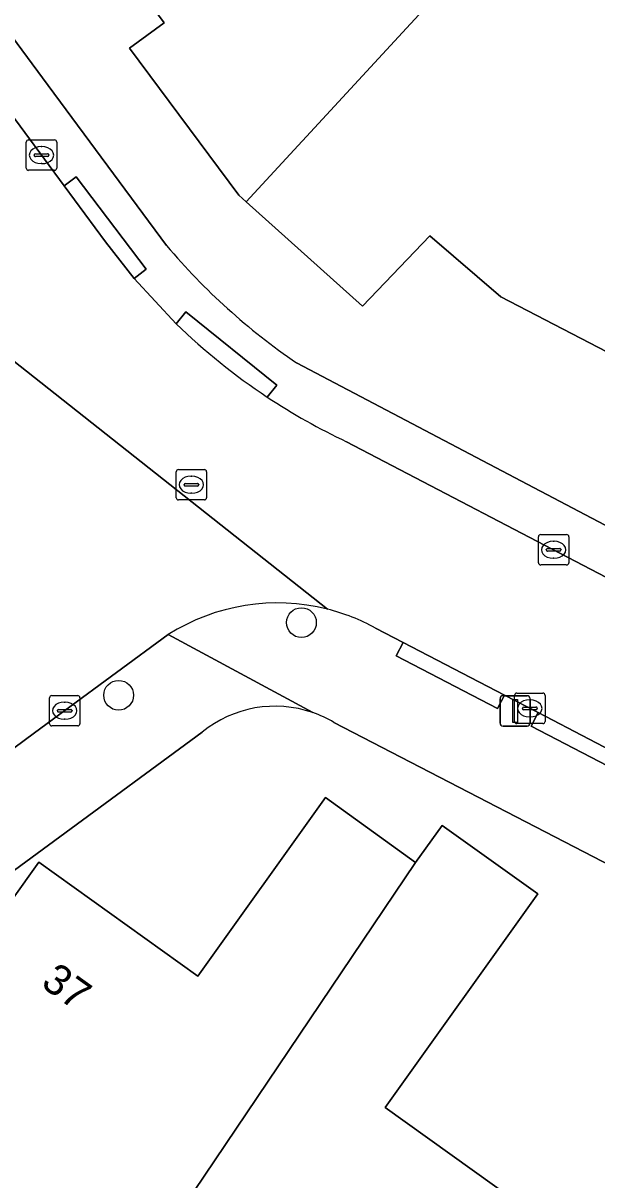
# Model space of a CAD drawing. Extents: x 157767 to 159172, y 387839 to 389425.
# Drawn here: x 158277.28 to 158296.13, y 388797.75 to 388835.72 of the extents above; entities that cross this region are included whole.
import ezdxf

# ---------------------------------------------------------------- set-up
doc = ezdxf.new("R2010")
doc.units = 0
for name, color, linetype in [('IMGEO_Boom', 7, 'Continuous'), ('IMGEO_Erf', 7, 'Continuous'), ('IMGEO_Kolk', 7, 'Continuous'), ('IMGEO_Lichtmast', 7, 'Continuous'), ('IMGEO_Pand', 7, 'Continuous'), ('IMGEO_Pand_nummerreeks', 7, 'Continuous'), ('IMGEO_Rijbaan_lokaal_open', 7, 'Continuous'), ('IMGEO_Rioolput', 7, 'Continuous'), ('IMGEO_Voetpad_open', 7, 'Continuous')]:
    doc.layers.add(name, color=color, linetype=linetype)

msp = doc.modelspace()

# ---------------------------------------------------------------- linework, layer by layer
at = {"layer": 'IMGEO_Boom'}
for centre in [(158286.424, 388816.041), (158280.418, 388813.655)]:
    msp.add_circle(centre, 0.489, dxfattribs=at)
at = {"layer": 'IMGEO_Erf'}
for points in [[(158336.583, 388868.029), (158330.688, 388860.972), (158315.168, 388873.93), (158312.265, 388876.354), (158304.422, 388882.902), (158297.761, 388888.464), (158291.64, 388893.575), (158291.561, 388893.641), (158291.482, 388893.707), (158255.376, 388866.868), (158255.05, 388864.819), (158261.746, 388855.773), (158272.039, 388841.868), (158277.918, 388833.925), (158281.995, 388828.417)], [(158286.263, 388824.572), (158313.482, 388810.269)], [(158304.53, 388803.948), (158287.49, 388812.766)], [(158283.166, 388812.446), (158273.8, 388805.576), (158275.198, 388804.553), (158277.793, 388808.177), (158283.018, 388804.436), (158287.211, 388810.294), (158290.177, 388808.17), (158291.047, 388809.385), (158294.192, 388807.133), (158289.176, 388800.127), (158294.237, 388796.504), (158299.305, 388792.875), (158304.34, 388799.908), (158307.368, 388797.74), (158310.468, 388795.52), (158305.428, 388788.481), (158310.479, 388784.865), (158315.565, 388781.223), (158320.578, 388788.226), (158323.586, 388786.073), (158326.656, 388783.875), (158321.606, 388776.822), (158326.779, 388773.075), (158332.726, 388775.772)]]:
    msp.add_lwpolyline(points, dxfattribs=at)
msp.add_lwpolyline([(158304.85, 388840.581), (158305.495, 388840.003), (158299.957, 388833.823), (158306.126, 388830.744), (158304.01, 388826.65), (158301.713, 388822.208), (158292.979, 388826.735), (158290.649, 388828.74), (158288.435, 388826.434), (158284.609, 388829.857), (158284.366, 388830.074), (158280.779, 388834.903), (158281.918, 388835.733), (158280.141, 388838.124), (158275.467, 388844.415), (158279.481, 388847.398), (158288.034, 388853.753), (158291.318, 388849.333), (158287.611, 388846.578), (158290.814, 388842.267), (158289.307, 388841.148), (158291.863, 388837.708), (158302.841, 388849.566), (158308.651, 388844.801)], close=True, dxfattribs=at)
for centre, radius, start, end in [((158298.22, 388842.135), 21.247, 220.2152, 235.754), ((158285.557, 388809.509), 3.787, 70.9091, 129.1501), ((158285.584, 388809.566), 3.725, 59.2151, 71.0045)]:
    msp.add_arc(centre, radius, start, end, dxfattribs=at)
at = {"layer": 'IMGEO_Kolk'}
for p, q in [((158277.457, 388831.89), (158278.309, 388831.89)), ((158277.382, 388830.964), (158277.382, 388831.816)), ((158277.87, 388831.67), (158277.895, 388831.67)), ((158278.383, 388831.816), (158278.383, 388830.964)), ((158277.641, 388831.384), (158277.641, 388831.396)), ((158278.079, 388831.347), (158277.681, 388831.347)), ((158277.684, 388831.433), (158278.082, 388831.433)), ((158278.125, 388831.396), (158278.125, 388831.384)), ((158278.309, 388830.89), (158277.457, 388830.89)), ((158277.893, 388831.11), (158277.868, 388831.11)), ((158294.211, 388818.007), (158294.211, 388818.859)), ((158294.286, 388818.933), (158295.138, 388818.933)), ((158294.699, 388818.713), (158294.724, 388818.713)), ((158295.212, 388818.859), (158295.212, 388818.007)), ((158294.47, 388818.427), (158294.47, 388818.439)), ((158294.908, 388818.39), (158294.51, 388818.39)), ((158294.513, 388818.476), (158294.911, 388818.476)), ((158294.954, 388818.439), (158294.954, 388818.427)), ((158295.138, 388817.933), (158294.286, 388817.933)), ((158294.722, 388818.153), (158294.697, 388818.153)), ((158293.503, 388813.726), (158294.355, 388813.726)), ((158278.144, 388812.722), (158278.144, 388813.574)), ((158278.219, 388813.648), (158279.071, 388813.648)), ((158278.632, 388813.428), (158278.657, 388813.428)), ((158279.145, 388813.574), (158279.145, 388812.722)), ((158293.428, 388812.8), (158293.428, 388813.652)), ((158293.916, 388813.506), (158293.941, 388813.506)), ((158294.429, 388813.652), (158294.429, 388812.8)), ((158278.403, 388813.142), (158278.403, 388813.154)), ((158278.841, 388813.105), (158278.443, 388813.105)), ((158278.446, 388813.191), (158278.844, 388813.191)), ((158278.887, 388813.154), (158278.887, 388813.142)), ((158293.687, 388813.22), (158293.687, 388813.232)), ((158294.125, 388813.183), (158293.727, 388813.183)), ((158293.73, 388813.269), (158294.128, 388813.269)), ((158293.939, 388812.946), (158293.914, 388812.946)), ((158294.171, 388813.232), (158294.171, 388813.22)), ((158279.071, 388812.648), (158278.219, 388812.648)), ((158278.655, 388812.868), (158278.63, 388812.868)), ((158294.355, 388812.726), (158293.503, 388812.726))]:
    msp.add_line(p, q, dxfattribs=at)
for points in [[(158277.457, 388831.89), (158278.309, 388831.89)], [(158277.382, 388830.964), (158277.382, 388831.816)], [(158278.383, 388831.816), (158278.383, 388830.964)], [(158278.309, 388830.89), (158277.457, 388830.89)], [(158294.211, 388818.007), (158294.211, 388818.859)], [(158294.286, 388818.933), (158295.138, 388818.933)], [(158295.212, 388818.859), (158295.212, 388818.007)], [(158295.138, 388817.933), (158294.286, 388817.933)], [(158293.503, 388813.726), (158294.355, 388813.726)], [(158278.144, 388812.722), (158278.144, 388813.574)], [(158278.219, 388813.648), (158279.071, 388813.648)], [(158279.145, 388813.574), (158279.145, 388812.722)], [(158293.428, 388812.8), (158293.428, 388813.652)], [(158294.429, 388813.652), (158294.429, 388812.8)], [(158279.071, 388812.648), (158278.219, 388812.648)], [(158294.355, 388812.726), (158293.503, 388812.726)]]:
    msp.add_lwpolyline(points, dxfattribs=at)
for centre, radius, start, end in [((158277.459, 388831.814), 0.0765, 91.552, 178.448), ((158277.459, 388831.814), 0.0765, 91.552, 178.448), ((158278.307, 388831.814), 0.0765, 1.552, 88.448), ((158278.307, 388831.814), 0.0765, 1.552, 88.448), ((158277.681, 388831.393), 0.0403, 85.8775, 175.7526), ((158277.678, 388831.383), 0.0366, 178.938, 274.7102), ((158278.082, 388831.39), 0.043, 264.8664, 352.4533), ((158278.086, 388831.395), 0.0386, 1.7309, 96.639), ((158277.459, 388830.966), 0.0765, 181.552, 268.448), ((158277.459, 388830.966), 0.0765, 181.552, 268.448), ((158278.307, 388830.966), 0.0765, 271.552, 358.448), ((158278.307, 388830.966), 0.0765, 271.552, 358.448), ((158294.288, 388818.857), 0.0765, 91.552, 178.448), ((158294.288, 388818.857), 0.0765, 91.552, 178.448), ((158295.136, 388818.857), 0.0765, 1.552, 88.448), ((158295.136, 388818.857), 0.0765, 1.552, 88.448), ((158294.51, 388818.436), 0.0403, 85.8775, 175.7526), ((158294.507, 388818.426), 0.0366, 178.938, 274.7102), ((158294.911, 388818.433), 0.043, 264.8664, 352.4533), ((158294.915, 388818.438), 0.0386, 1.7309, 96.639), ((158294.288, 388818.009), 0.0765, 181.552, 268.448), ((158294.288, 388818.009), 0.0765, 181.552, 268.448), ((158295.136, 388818.009), 0.0765, 271.552, 358.448), ((158295.136, 388818.009), 0.0765, 271.552, 358.448), ((158293.505, 388813.65), 0.0765, 91.552, 178.448), ((158293.505, 388813.65), 0.0765, 91.552, 178.448), ((158294.353, 388813.65), 0.0765, 1.552, 88.448), ((158294.353, 388813.65), 0.0765, 1.552, 88.448), ((158278.221, 388813.572), 0.0765, 91.552, 178.448), ((158278.221, 388813.572), 0.0765, 91.552, 178.448), ((158279.069, 388813.572), 0.0765, 1.552, 88.448), ((158279.069, 388813.572), 0.0765, 1.552, 88.448), ((158278.443, 388813.151), 0.0403, 85.8775, 175.7526), ((158278.44, 388813.141), 0.0366, 178.938, 274.7102), ((158278.844, 388813.148), 0.043, 264.8664, 352.4533), ((158278.848, 388813.153), 0.0386, 1.7309, 96.639), ((158293.727, 388813.229), 0.0403, 85.8775, 175.7526), ((158293.724, 388813.219), 0.0366, 178.938, 274.7102), ((158294.128, 388813.226), 0.043, 264.8664, 352.4533), ((158294.132, 388813.231), 0.0386, 1.7309, 96.639), ((158278.221, 388812.724), 0.0765, 181.552, 268.448), ((158278.221, 388812.724), 0.0765, 181.552, 268.448), ((158279.069, 388812.724), 0.0765, 271.552, 358.448), ((158279.069, 388812.724), 0.0765, 271.552, 358.448), ((158293.505, 388812.802), 0.0765, 181.552, 268.448), ((158293.505, 388812.802), 0.0765, 181.552, 268.448), ((158294.353, 388812.802), 0.0765, 271.552, 358.448), ((158294.353, 388812.802), 0.0765, 271.552, 358.448)]:
    msp.add_arc(centre, radius, start, end, dxfattribs=at)
for centre, major_axis, ratio, start_param, end_param in [((158277.869, 388831.39), (-0.387, 0.002), 0.722429, 4.712389, 7.853982), ((158277.894, 388831.39), (-0.39, 0.002), 0.717154, 1.570796, 4.712389), ((158294.698, 388818.433), (-0.387, 0.002), 0.722429, 4.712389, 7.853982), ((158294.723, 388818.433), (-0.39, 0.002), 0.717154, 1.570796, 4.712389), ((158278.631, 388813.148), (-0.387, 0.002), 0.722429, 4.712389, 7.853982), ((158278.656, 388813.148), (-0.39, 0.002), 0.717154, 1.570796, 4.712389), ((158293.915, 388813.226), (-0.387, 0.002), 0.722429, 4.712389, 7.853982), ((158293.94, 388813.226), (-0.39, 0.002), 0.717154, 1.570796, 4.712389)]:
    msp.add_ellipse(centre, major_axis=major_axis, ratio=ratio, start_param=start_param, end_param=end_param, dxfattribs=at)
at = {"layer": 'IMGEO_Lichtmast'}
for p, q in [((158292.95, 388812.742), (158292.95, 388813.542)), ((158292.95, 388813.542), (158292.95, 388812.742)), ((158293.05, 388813.642), (158293.84, 388813.642)), ((158293.84, 388813.642), (158293.05, 388813.642)), ((158293.94, 388813.542), (158293.94, 388812.742)), ((158293.94, 388812.742), (158293.94, 388813.542)), ((158293.84, 388812.642), (158293.05, 388812.642)), ((158293.05, 388812.642), (158293.84, 388812.642))]:
    msp.add_line(p, q, dxfattribs=at)
msp.add_lwpolyline([(158293.37, 388813.517), (158293.52, 388813.517), (158293.52, 388812.767), (158293.37, 388812.767), (158293.37, 388813.517)], dxfattribs=at)
for centre, start, end in [((158293.05, 388813.542), 90, 180), ((158293.05, 388813.542), 90, 180), ((158293.84, 388813.542), 0, 90), ((158293.84, 388813.542), 360, 90), ((158293.05, 388812.742), 180, 270), ((158293.05, 388812.742), 180, 270), ((158293.84, 388812.742), 270, 0), ((158293.84, 388812.742), 270, 0)]:
    msp.add_arc(centre, 0.1, start, end, dxfattribs=at)
at = {"layer": 'IMGEO_Pand'}
for points in [[(158284.609, 388829.857), (158291.863, 388837.708), (158289.307, 388841.148), (158290.814, 388842.267), (158287.611, 388846.578), (158291.318, 388849.333), (158288.034, 388853.753), (158279.481, 388847.398), (158275.467, 388844.415), (158280.141, 388838.124), (158281.918, 388835.733), (158280.779, 388834.903), (158284.366, 388830.074)], [(158306.126, 388830.744), (158299.957, 388833.823), (158305.495, 388840.003), (158304.85, 388840.581), (158308.651, 388844.801), (158302.841, 388849.566), (158291.863, 388837.708), (158284.609, 388829.857), (158288.435, 388826.434), (158290.649, 388828.74), (158292.979, 388826.735), (158301.713, 388822.208), (158304.01, 388826.65)], [(158270.605, 388788.993), (158270.68, 388788.541), (158274.894, 388785.524), (158290.177, 388808.17), (158287.211, 388810.294), (158283.018, 388804.436), (158277.793, 388808.177), (158275.198, 388804.553), (158273.8, 388805.576), (158269.78, 388802.852), (158272.539, 388800.839), (158276.868, 388797.74)], [(158294.237, 388796.504), (158289.176, 388800.127), (158294.192, 388807.133), (158291.047, 388809.385), (158290.177, 388808.17), (158274.894, 388785.524), (158278.32, 388783.071), (158284.785, 388792.102), (158288.941, 388789.127)]]:
    msp.add_lwpolyline(points, close=True, dxfattribs=at)
at = {"layer": 'IMGEO_Rijbaan_lokaal_open'}
for points in [[(158282.313, 388825.851), (158280.926, 388827.34), (158279.985, 388828.545), (158278.629, 388830.379), (158276.689, 388833.002), (158272.022, 388839.312), (158267.997, 388836.311), (158274.737, 388827.212), (158276.224, 388825.205), (158287.277, 388816.484)], [(158287.277, 388816.484), (158276.224, 388825.205)], [(158296.676, 388817.407), (158287.909, 388821.98)], [(158273.771, 388809.562), (158274.581, 388810.158), (158277.65, 388812.417), (158278.648, 388813.151), (158282.05, 388815.647)], [(158288.859, 388815.863), (158289.771, 388815.389), (158293.098, 388813.66), (158294.204, 388813.085), (158297.558, 388811.342), (158308.069, 388805.823)]]:
    msp.add_lwpolyline(points, dxfattribs=at)
for centre, radius, start, end in [((158296.65, 388840.6), 20.569, 225.8116, 236.5095), ((158296.593, 388840.49), 20.446, 236.4714, 244.8652), ((158285.638, 388809.981), 6.707, 75.8539, 122.3412), ((158285.649, 388810.011), 6.674, 61.2533, 75.8826)]:
    msp.add_arc(centre, radius, start, end, dxfattribs=at)
at = {"layer": 'IMGEO_Rioolput'}
for p, q in [((158282.307, 388820.142), (158282.307, 388820.994)), ((158282.382, 388821.068), (158283.234, 388821.068)), ((158283.308, 388820.994), (158283.308, 388820.142)), ((158282.566, 388820.562), (158282.566, 388820.574)), ((158283.004, 388820.525), (158282.606, 388820.525)), ((158282.609, 388820.611), (158283.007, 388820.611)), ((158282.795, 388820.848), (158282.82, 388820.848)), ((158283.05, 388820.574), (158283.05, 388820.562)), ((158282.818, 388820.288), (158282.793, 388820.288)), ((158283.234, 388820.068), (158282.382, 388820.068))]:
    msp.add_line(p, q, dxfattribs=at)
for points in [[(158282.307, 388820.142), (158282.307, 388820.994)], [(158282.382, 388821.068), (158283.234, 388821.068)], [(158283.308, 388820.994), (158283.308, 388820.142)], [(158283.234, 388820.068), (158282.382, 388820.068)]]:
    msp.add_lwpolyline(points, dxfattribs=at)
for centre, radius, start, end in [((158282.384, 388820.992), 0.0765, 91.552, 178.448), ((158282.384, 388820.992), 0.0765, 91.552, 178.448), ((158283.232, 388820.992), 0.0765, 1.552, 88.448), ((158283.232, 388820.992), 0.0765, 1.552, 88.448), ((158282.606, 388820.571), 0.0403, 85.8775, 175.7526), ((158282.603, 388820.561), 0.0366, 178.938, 274.7102), ((158283.007, 388820.568), 0.043, 264.8664, 352.4533), ((158283.011, 388820.573), 0.0386, 1.7309, 96.639), ((158282.384, 388820.144), 0.0765, 181.552, 268.448), ((158282.384, 388820.144), 0.0765, 181.552, 268.448), ((158283.232, 388820.144), 0.0765, 271.552, 358.448), ((158283.232, 388820.144), 0.0765, 271.552, 358.448)]:
    msp.add_arc(centre, radius, start, end, dxfattribs=at)
for centre, major_axis, ratio, start_param, end_param in [((158282.794, 388820.568), (-0.387, 0.002), 0.722429, 4.712389, 7.853982), ((158282.819, 388820.568), (-0.39, 0.002), 0.717154, 1.570796, 4.712389)]:
    msp.add_ellipse(centre, major_axis=major_axis, ratio=ratio, start_param=start_param, end_param=end_param, dxfattribs=at)
at = {"layer": 'IMGEO_Voetpad_open'}
for points in [[(158281.995, 388828.417), (158277.918, 388833.925), (158272.039, 388841.868), (158261.746, 388855.773), (158255.05, 388864.819), (158248.771, 388873.283), (158240.436, 388884.544), (158232.096, 388895.814), (158216.607, 388916.741), (158214.442, 388919.362)], [(158215.104, 388916.304), (158215.175, 388916.18), (158237.152, 388886.463), (158238.796, 388884.24), (158247.84, 388872.011), (158248.676, 388872.629), (158254.88, 388864.24), (158254.044, 388863.622), (158270.383, 388841.529), (158272.022, 388839.312), (158276.689, 388833.002), (158278.629, 388830.379), (158279.027, 388830.68), (158281.325, 388827.642), (158280.926, 388827.34), (158282.313, 388825.851), (158282.628, 388826.242), (158285.614, 388823.838), (158285.3, 388823.446)], [(158285.3, 388823.446), (158285.614, 388823.838), (158282.628, 388826.242), (158282.313, 388825.851)], [(158313.482, 388810.269), (158286.263, 388824.572)], [(158287.909, 388821.98), (158296.676, 388817.407), (158296.907, 388817.85), (158300.279, 388816.092), (158300.048, 388815.649), (158302.951, 388814.135), (158303.182, 388814.578), (158306.551, 388812.821), (158306.32, 388812.378), (158311.632, 388809.608)], [(158286.796, 388813.088), (158282.05, 388815.647), (158278.648, 388813.151), (158277.65, 388812.417), (158274.581, 388810.158), (158273.771, 388809.562)], [(158282.05, 388815.647), (158286.796, 388813.088)], [(158289.541, 388814.946), (158289.771, 388815.389), (158288.859, 388815.863)], [(158297.558, 388811.342), (158297.328, 388810.899), (158293.974, 388812.642), (158294.204, 388813.085), (158293.098, 388813.66), (158292.868, 388813.217), (158289.541, 388814.946)], [(158287.49, 388812.766), (158304.53, 388803.948)], [(158260.631, 388796.12), (158269.78, 388802.852), (158273.8, 388805.576), (158283.166, 388812.446)]]:
    msp.add_lwpolyline(points, dxfattribs=at)
for points in [[(158280.926, 388827.34), (158281.325, 388827.642), (158279.027, 388830.68), (158278.629, 388830.379), (158279.985, 388828.545)], [(158293.098, 388813.66), (158289.771, 388815.389), (158289.541, 388814.946), (158292.868, 388813.217)], [(158294.204, 388813.085), (158293.974, 388812.642), (158297.328, 388810.899), (158297.558, 388811.342)]]:
    msp.add_lwpolyline(points, close=True, dxfattribs=at)
for centre, radius, start, end in [((158298.22, 388842.135), 21.247, 220.2152, 235.754), ((158296.65, 388840.6), 20.569, 225.8116, 236.5095), ((158296.593, 388840.49), 20.446, 236.4714, 244.8652), ((158285.638, 388809.981), 6.707, 75.8539, 122.3412), ((158285.649, 388810.011), 6.674, 61.2533, 75.8826), ((158285.557, 388809.509), 3.787, 70.9091, 129.1501), ((158285.584, 388809.566), 3.725, 59.2151, 71.0045)]:
    msp.add_arc(centre, radius, start, end, dxfattribs=at)

# ---------------------------------------------------------------- texts
at = {"layer": 'IMGEO_Pand_nummerreeks'}
msp.add_text('37', height=1, rotation=324.3981, dxfattribs=at).set_placement((158277.824, 388804.121))

doc.saveas('drawing.dxf')
